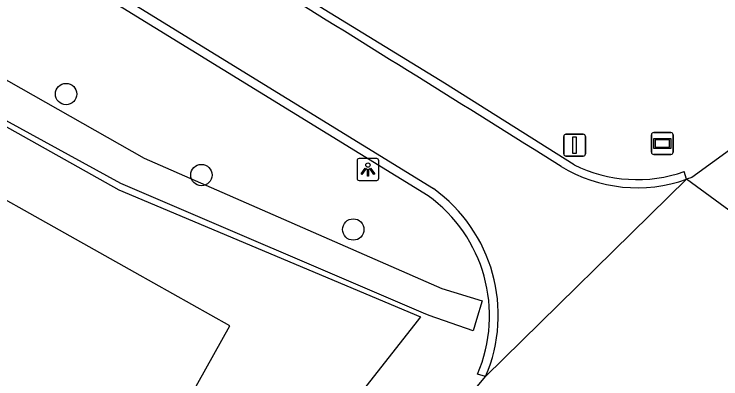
# Model space of a CAD drawing. Extents: x 160457 to 162082, y 388340 to 389736.
# Drawn here: x 160937.68 to 160970.05, y 389426.03 to 389442.72 of the extents above; entities that cross this region are included whole.
import ezdxf

# ---------------------------------------------------------------- set-up
doc = ezdxf.new("R2010")
doc.units = 0
for name, color, linetype in [('IMGEO_Berm_open', 7, 'Continuous'), ('IMGEO_Boom', 7, 'Continuous'), ('IMGEO_Groenvoorziening', 7, 'Continuous'), ('IMGEO_Hek', 7, 'Continuous'), ('IMGEO_Lichtpunt', 7, 'Continuous'), ('IMGEO_Pand', 7, 'Continuous'), ('IMGEO_Rijbaan_lokaal_gesloten', 7, 'Continuous'), ('IMGEO_Straatnaambord', 7, 'Continuous'), ('IMGEO_Verkeersbordpaal', 7, 'Continuous'), ('IMGEO_Waterloop', 7, 'Continuous')]:
    doc.layers.add(name, color=color, linetype=linetype)

msp = doc.modelspace()

# ---------------------------------------------------------------- linework, layer by layer
at = {"layer": 'IMGEO_Berm_open'}
for points in [[(160963.328, 389435.821), (160957.383, 389439.556), (160920.051, 389462.417), (160919.864, 389462.098)], [(160956.635, 389434.408), (160933.251, 389448.782)], [(160968.479, 389435.163), (160968.374, 389435.511)], [(160959.27, 389426.131), (160958.897, 389426.243)]]:
    msp.add_lwpolyline(points, dxfattribs=at)
for centre, radius, start, end in [((160966.223, 389441.725), 6.575, 243.8763, 289.0926), ((160952.69, 389428.919), 6.76, 336.6768, 54.2925)]:
    msp.add_arc(centre, radius, start, end, dxfattribs=at)
at = {"layer": 'IMGEO_Boom'}
for centre in [(160940.059, 389439.062), (160946.255, 389435.354), (160953.212, 389432.864)]:
    msp.add_circle(centre, 0.489, dxfattribs=at)
at = {"layer": 'IMGEO_Groenvoorziening'}
msp.add_lwpolyline([(160918.217, 389424.216), (160931.431, 389440.858), (160942.469, 389434.685), (160956.289, 389428.864), (160956.14, 389428.671), (160953.513, 389425.326)], dxfattribs=at)
at = {"layer": 'IMGEO_Hek'}
msp.add_lwpolyline([(160931.431, 389440.858), (160942.469, 389434.685), (160956.289, 389428.864)], dxfattribs=at)
at = {"layer": 'IMGEO_Lichtpunt'}
for p, q in [((160953.383, 389436.013), (160953.383, 389435.206)), ((160953.383, 389436.013), (160953.383, 389435.206)), ((160954.285, 389436.108), (160953.477, 389436.108)), ((160954.285, 389436.108), (160953.477, 389436.108)), ((160954.379, 389435.206), (160954.379, 389436.013)), ((160954.379, 389435.206), (160954.379, 389436.013)), ((160953.477, 389435.112), (160954.285, 389435.112)), ((160953.477, 389435.112), (160954.285, 389435.112))]:
    msp.add_line(p, q, dxfattribs=at)
for points in [[(160953.757, 389435.677), (160953.796, 389435.649), (160953.608, 389435.387), (160953.57, 389435.414), (160953.757, 389435.677)], [(160953.859, 389435.629), (160953.906, 389435.629), (160953.906, 389435.307), (160953.859, 389435.307), (160953.859, 389435.629)], [(160953.969, 389435.649), (160954.007, 389435.676), (160954.194, 389435.414), (160954.155, 389435.386), (160953.969, 389435.649)]]:
    msp.add_lwpolyline(points, dxfattribs=at)
msp.add_circle((160953.882, 389435.811), 0.0994, dxfattribs=at)
for centre, start, end in [((160953.477, 389436.013), 90, 180), ((160953.477, 389436.013), 90, 180), ((160954.285, 389436.013), 0, 90), ((160954.285, 389436.013), 0, 90), ((160953.477, 389435.206), 180, 270), ((160953.477, 389435.206), 180, 270), ((160954.285, 389435.206), 270, 0), ((160954.285, 389435.206), 270, 360)]:
    msp.add_arc(centre, 0.0946, start, end, dxfattribs=at)
at = {"layer": 'IMGEO_Pand'}
for points in [[(160943.2, 389430.902), (160932.22, 389437.062)], [(160937.011, 389412.749), (160941.177, 389417.849), (160940.421, 389418.473), (160941.326, 389419.58), (160942.083, 389419.11), (160943.509, 389421.406), (160942.752, 389421.876), (160943.474, 389423.168), (160944.337, 389422.684), (160947.56, 389428.455), (160943.2, 389430.902)]]:
    msp.add_lwpolyline(points, dxfattribs=at)
at = {"layer": 'IMGEO_Rijbaan_lokaal_gesloten'}
for points in [[(160933.51, 389449.117), (160956.879, 389434.733)], [(160981.153, 389445.737), (160979.931, 389444.523), (160978.231, 389442.835), (160976.415, 389441.243), (160970.615, 389436.623), (160968.715, 389435.242), (160968.479, 389435.163)], [(160968.479, 389435.163), (160959.27, 389426.131)], [(160974.579, 389430.703), (160968.479, 389435.163)], [(160956.061, 389423.319), (160956.586, 389422.905), (160959.27, 389426.131)]]:
    msp.add_lwpolyline(points, dxfattribs=at)
for centre, radius, start, end in [((159709.894, 387436.635), 2359.25, 57.924873, 58.303528), ((160966.222, 389441.494), 6.721, 238.6825, 289.6202), ((160952.735, 389428.948), 7.116, 336.6813, 54.3862)]:
    msp.add_arc(centre, radius, start, end, dxfattribs=at)
at = {"layer": 'IMGEO_Straatnaambord'}
for p, q in [((160966.87, 389436.403), (160966.87, 389437.203)), ((160966.87, 389437.203), (160966.87, 389436.403)), ((160966.97, 389437.303), (160967.76, 389437.303)), ((160967.76, 389437.303), (160966.97, 389437.303)), ((160967.86, 389437.203), (160967.86, 389436.403)), ((160967.86, 389436.403), (160967.86, 389437.203)), ((160967.76, 389436.303), (160966.97, 389436.303)), ((160966.97, 389436.303), (160967.76, 389436.303))]:
    msp.add_line(p, q, dxfattribs=at)
for points in [[(160966.971, 389437.035), (160967.759, 389437.035), (160967.759, 389436.571), (160966.971, 389436.571), (160966.971, 389437.035)], [(160967.036, 389436.97), (160967.036, 389436.636), (160967.694, 389436.636), (160967.694, 389436.97), (160967.036, 389436.97)]]:
    msp.add_lwpolyline(points, dxfattribs=at)
for centre, start, end in [((160966.97, 389437.203), 90, 180), ((160966.97, 389437.203), 90, 180), ((160967.76, 389437.203), 0, 90), ((160967.76, 389437.203), 360, 90), ((160966.97, 389436.403), 180, 270), ((160966.97, 389436.403), 180, 270), ((160967.76, 389436.403), 270, 0), ((160967.76, 389436.403), 270, 0)]:
    msp.add_arc(centre, 0.1, start, end, dxfattribs=at)
at = {"layer": 'IMGEO_Verkeersbordpaal'}
for p, q in [((160962.951, 389437.223), (160963.741, 389437.223)), ((160963.741, 389437.223), (160962.951, 389437.223)), ((160962.851, 389436.323), (160962.851, 389437.123)), ((160962.851, 389437.123), (160962.851, 389436.323)), ((160963.841, 389437.123), (160963.841, 389436.323)), ((160963.841, 389436.323), (160963.841, 389437.123)), ((160963.741, 389436.223), (160962.951, 389436.223)), ((160962.951, 389436.223), (160963.741, 389436.223))]:
    msp.add_line(p, q, dxfattribs=at)
msp.add_lwpolyline([(160963.271, 389437.098), (160963.421, 389437.098), (160963.421, 389436.348), (160963.271, 389436.348), (160963.271, 389437.098)], dxfattribs=at)
for centre, start, end in [((160962.951, 389437.123), 90, 180), ((160962.951, 389437.123), 90, 180), ((160963.741, 389437.123), 0, 90), ((160963.741, 389437.123), 360, 90), ((160962.951, 389436.323), 180, 270), ((160962.951, 389436.323), 180, 270), ((160963.741, 389436.323), 270, 0), ((160963.741, 389436.323), 270, 0)]:
    msp.add_arc(centre, 0.1, start, end, dxfattribs=at)
at = {"layer": 'IMGEO_Waterloop'}
msp.add_lwpolyline([(160895.882, 389464.354), (160909.198, 389457.343), (160917.648, 389451.758), (160917.216, 389450.706), (160918.823, 389449.49), (160919.374, 389450.151), (160931.753, 389442.856), (160943.635, 389436.136), (160957.262, 389430.159), (160959.11, 389429.604), (160958.856, 389428.751), (160958.7, 389428.23), (160956.689, 389428.927), (160956.425, 389429.04), (160942.564, 389434.97), (160931.38, 389441.094)], dxfattribs=at)

doc.saveas('drawing.dxf')
